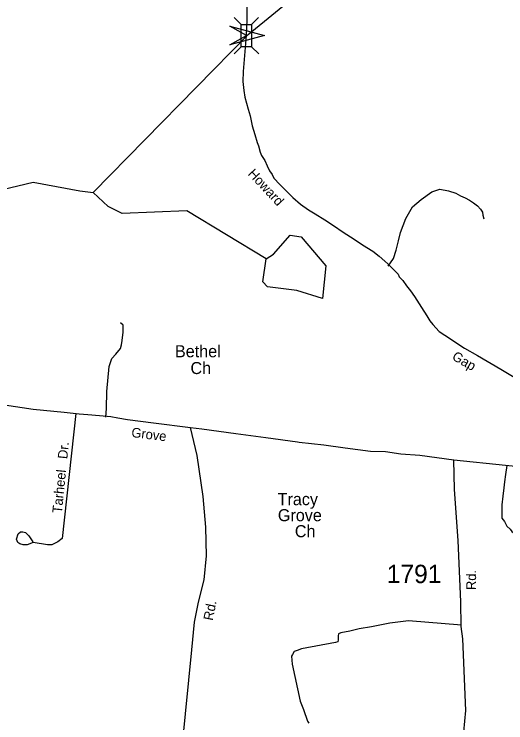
# Model space of a CAD drawing. Extents: x 884530 to 1028605, y 526725 to 653634.
# Drawn here: x 982413 to 985754, y 584961 to 589776 of the extents above; entities that cross this region are included whole.
import ezdxf

# ---------------------------------------------------------------- set-up
doc = ezdxf.new("R2010")
doc.units = 0
for name, color, linetype in [('Exist Cultural Church with Cemetery Label', 7, 'Continuous'), ('Exist Hydrographic Bay Label', 7, 'Continuous'), ('Exist Hydrographic Creek Single Shore', 7, 'Continuous'), ('Exist Hydrographic Misc Water Feature', 7, 'Continuous'), ('Exist Road Non-System Type 51', 7, 'Continuous'), ('Exist Road Non-System Type 51 Label', 7, 'Continuous'), ('Exist Road Secondary Structure Standard Bridge Attributed CELL', 7, 'Continuous'), ('Exist Road Secondary Structure Standard Bridge CELL', 7, 'Continuous'), ('Exist Road Secondary Type 51 Attributed', 7, 'Continuous'), ('Exist Road Secondary Type 51 Label', 7, 'Continuous'), ('Exist Road Secondary Type 51 Number Label', 7, 'Continuous')]:
    doc.layers.add(name, color=color, linetype=linetype)

msp = doc.modelspace()

# ---------------------------------------------------------------- linework, layer by layer
at = {"layer": 'Exist Hydrographic Bay Label'}
msp.add_lwpolyline([(984124.7, 588113.4), (984175.9, 588145.2), (984288.8, 588274.2), (984363.4, 588262.8), (984531.7, 588065.8), (984507.3, 587843.2), (984334.2, 587899.2), (984134.9, 587922.9), (984102.5, 587956.3), (984124.7, 588113.4)], dxfattribs=at)
at = {"layer": 'Exist Hydrographic Creek Single Shore'}
for points in [[(982950.8, 588565.1), (984002.4, 589638.6), (984398.4, 589964.7), (984994.7, 590117.5)], [(981141, 588399.9), (981420.7, 588289.2), (981572.1, 588325.6), (981718.3, 588454), (981920.7, 588522.1), (982171.8, 588546.5), (982541.7, 588634.3), (982860.1, 588575.4), (982950.8, 588565.1)]]:
    msp.add_lwpolyline(points, dxfattribs=at)
at = {"layer": 'Exist Hydrographic Misc Water Feature'}
msp.add_lwpolyline([(984124.7, 588113.4), (983585.7, 588439.3), (983146.8, 588420.6), (983051.9, 588470.1), (982950.8, 588565.1)], dxfattribs=at)
at = {"layer": 'Exist Road Non-System Type 51'}
for points in [[(984955, 588063.3), (984991.2, 588116.2), (985008.8, 588173.3), (985024.4, 588236.1), (985037.3, 588293.3), (985074.2, 588387.4), (985120.3, 588466.8), (985177.5, 588516.6), (985251.3, 588568.3), (985304.8, 588586.7), (985363.8, 588575.6), (985413.7, 588559), (985445, 588542.4), (985478.3, 588527.6), (985505.9, 588512.9), (985533.6, 588494.5), (985561.3, 588474.1), (985581.6, 588452), (985594.5, 588431.7), (985596.4, 588409.6), (985603.8, 588385.6)], [(983035.3, 587038.6), (983040.1, 587096.3), (983042.7, 587212), (983059.3, 587381.7), (983077.7, 587437.1), (983103.5, 587466.6), (983134.8, 587505.4), (983142.2, 587529.4), (983145.9, 587559), (983153.3, 587614.3), (983153.3, 587664), (983134.8, 587678.9)], [(982832.2, 587063.5), (982740, 586213.8), (982710.5, 586189.8), (982669.9, 586171.3), (982638.6, 586169.4), (982541.9, 586186.2)], [(985761.3, 586709.7), (985752.4, 586647.1), (985745.5, 586598.3), (985739.3, 586558.4), (985732.8, 586499.8), (985727.4, 586442.6), (985726.9, 586406.4), (985727.4, 586376.1), (985727.4, 586352.1), (985743.9, 586328.1), (985760.5, 586296.8), (985782.7, 586276.5), (985795.6, 586259.9), (985873.2, 586203.3)], [(982541.9, 586186.2), (982500.9, 586169.3), (982475, 586169.3), (982452.2, 586176.8), (982437.4, 586186.1), (982430.1, 586208.2), (982439.3, 586245.1), (982456.9, 586258.4), (982472.5, 586258.1), (982491, 586254), (982511.9, 586232), (982522.3, 586217.6), (982540.5, 586190.7)], [(985452.4, 585623.3), (985092.9, 585653.9), (984966.1, 585637.7), (984841.2, 585613.3), (984758.3, 585598.8), (984694.9, 585584), (984633.7, 585573.1), (984617.1, 585564.6), (984614, 585551.7), (984614, 585525.7), (984612.3, 585511.1), (984597.4, 585506.4), (984365.6, 585464), (984335.2, 585451.7), (984315.3, 585446.2), (984305.2, 585426.1), (984298.4, 585412.9), (984302.8, 585359), (984357.5, 585106.9), (984378.7, 585050.2), (984406.1, 584972.2), (984414.3, 584957.6)]]:
    msp.add_lwpolyline(points, dxfattribs=at)
at = {"layer": 'Exist Road Secondary Structure Standard Bridge Attributed CELL'}
msp.add_lwpolyline([(983878.3, 589694.1), (984113.8, 589631), (983878.3, 589567.9), (983991.9, 589631)], close=True, dxfattribs=at)
at = {"layer": 'Exist Road Secondary Structure Standard Bridge CELL'}
for p, q in [((983956.1, 589705.7), (983907.3, 589754.5)), ((984025.1, 589705.7), (984073.9, 589754.5)), ((983907, 589505.8), (983955.8, 589554.6)), ((984075.2, 589505.8), (984026.4, 589554.6))]:
    msp.add_line(p, q, dxfattribs=at)
msp.add_lwpolyline([(983955.8, 589554.6), (983955.8, 589705.7), (984026.4, 589705.7), (984026.4, 589554.6)], close=True, dxfattribs=at)
at = {"layer": 'Exist Road Secondary Type 51 Attributed'}
for points in [[(983737.2, 590548), (983765.9, 590498.1), (983795.9, 590439.1), (983826.4, 590393.8), (983864.4, 590336.6), (983879.3, 590300.3), (983901.7, 590264.4), (983917.4, 590224.1), (983942, 590174.7), (983953, 590143.9), (983959.8, 590111.5), (983980.4, 590076.9), (983992.5, 590022.4), (983991.3, 589990.9), (983995.8, 589955), (983994.1, 589737.6), (983990, 589630.3)], [(983990, 589630.3), (983969.7, 589387.1), (983967.5, 589319.2), (983972.6, 589257.9), (983981.1, 589211.5), (984002, 589130.5), (984017.1, 589086.2), (984030.7, 589017.7), (984049.5, 588959.2), (984063.9, 588903.5), (984072.2, 588880.8), (984084.5, 588839.5), (984092.8, 588816.8), (984116.8, 588782.7), (984131.5, 588746.2), (984148.4, 588711.6), (984167, 588686.8), (984178.6, 588662.4), (984219.2, 588619), (984261.7, 588575.5), (984306.2, 588530), (984358, 588484.3), (984412.7, 588446.4), (984457.3, 588420), (984523.3, 588378.7), (984583.7, 588340.1), (984648.2, 588293.8), (984723, 588247.7), (984779.8, 588209.6), (984850.1, 588165.9), (984892.9, 588132.5), (984931.7, 588098), (984952.3, 588079.4), (984979.1, 588052.6), (985010.4, 588020.5), (985022, 588010.1), (985029.9, 587990.5), (985053.2, 587965.8), (985079.9, 587930.9), (985106.8, 587895.9), (985133.5, 587857), (985181, 587783.2), (985216.8, 587725.8), (985237.8, 587693.2), (985258.8, 587666.4), (985260.8, 587664.3), (985278.2, 587643.8), (985301.3, 587620.9), (985338.4, 587595.5), (985472.2, 587507.5), (985560.4, 587456.5), (985720.4, 587364.4), (986127.7, 587119.9)], [(980069.1, 587362), (980253.9, 587350.8), (980419.2, 587334.7), (980666.6, 587310.1), (980736.2, 587302.9), (980828, 587291.7), (981049.2, 587266.7), (981312.5, 587233.1), (981435.7, 587221.9), (981626.1, 587205.1), (981715.7, 587199.5), (981934.1, 587165.8), (982163.8, 587143.4), (982348.6, 587121), (982541.2, 587092.1), (982752.6, 587070.8), (982854.5, 587061.2), (982914.2, 587055.2), (983046, 587044.5), (983069.9, 587041.6), (983117.6, 587034.1), (983183.2, 587021.7), (983360.6, 586999.6), (983611.6, 586967.6)], [(983557.7, 584816.4), (983619.8, 585455.9), (983638.4, 585644.3), (983665.3, 585780.8), (983704.6, 585931.9), (983721.1, 586095.4), (983715, 586290.8), (983698.4, 586497.8), (983657.1, 586777.2), (983611.6, 586967.6)], [(983611.6, 586967.6), (983687.4, 586958.4), (983918.4, 586926.3), (984123.7, 586899.2), (984338.8, 586869.6), (984348.7, 586867.4), (984516.2, 586849.5), (984661.4, 586828.5), (984834.8, 586806.4), (984935.7, 586804.2), (985041.5, 586788.4), (985168.5, 586780), (985401.4, 586748.3)], [(985194.9, 582596.8), (985206.5, 582766.4), (985233.6, 583001.4), (985257.5, 583205.4), (985314.7, 583682.8), (985352.3, 583907.3), (985359.8, 583993.2), (985350.8, 584048.9), (985325.2, 584133.2), (985304.1, 584213.1), (985311.6, 584264.3), (985406.5, 584545.9), (985454.6, 584755.5), (985481.6, 585044.7), (985462.1, 585531.2), (985450, 585615.5), (985447, 585782.7), (985428.9, 586198.7), (985404.9, 586545.1), (985401.4, 586748.3)], [(985401.4, 586748.3), (985752, 586710.5), (986814.5, 586603.9)]]:
    msp.add_lwpolyline(points, dxfattribs=at)

# ---------------------------------------------------------------- texts
at = {"layer": 'Exist Cultural Church with Cemetery Label'}
for s, p in [('Bethel', (983505.8, 587444.9)), ('Ch', (983611.1, 587330.4)), ('Tracy', (984203.1, 586439.5)), ('Grove', (984204.8, 586330.7)), ('Ch', (984320.2, 586222))]:
    msp.add_text(s, height=82.02, dxfattribs=at).set_placement(p)
at = {"layer": 'Exist Road Non-System Type 51 Label'}
msp.add_text('Tarheel   Dr.', height=65.617, rotation=84.2582, dxfattribs=at).set_placement((982736.8, 586382.2))
at = {"layer": 'Exist Road Secondary Type 51 Label'}
for s, rotation, p in [('Howard', 313.0267, (983997.3, 588688.3)), ('Gap', 329.9658, (985382.8, 587432.8)), ('Grove', 352.8743, (983206.8, 586903.1)), ('Rd.', 89.0825, (985550.1, 585862.5)), ('Rd.', 78.8863, (983762.3, 585651.9))]:
    msp.add_text(s, height=65.62, rotation=rotation, dxfattribs=at).set_placement(p)
at = {"layer": 'Exist Road Secondary Type 51 Number Label'}
msp.add_text('1791', height=125, dxfattribs=at).set_placement((984944.4, 585909.9))

doc.saveas('drawing.dxf')
